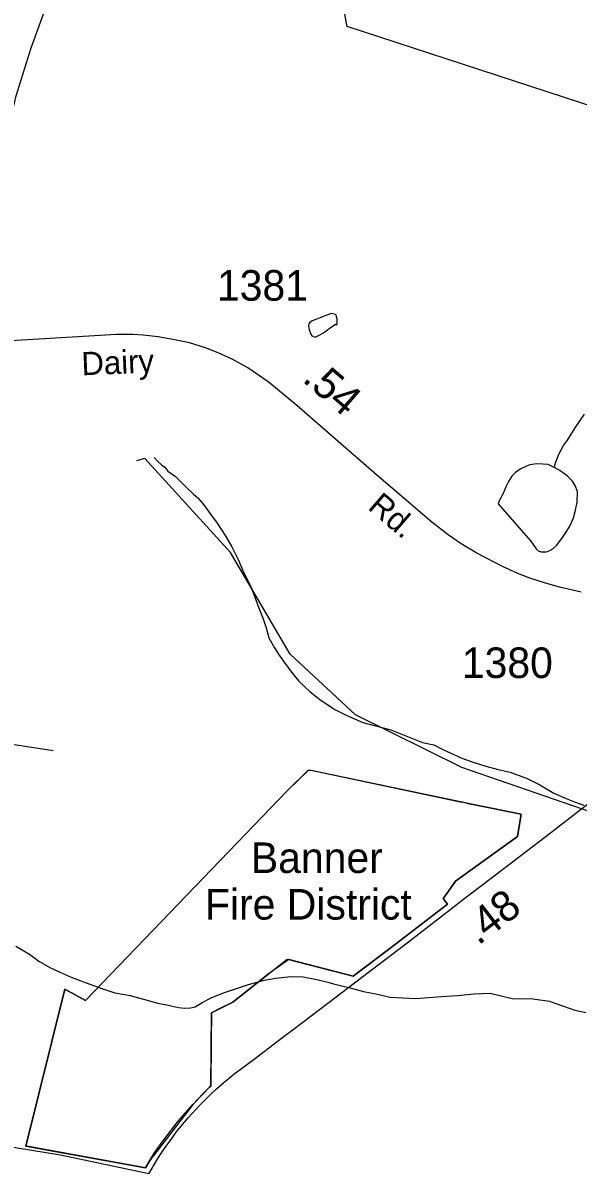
# Model space of a CAD drawing. Extents: x 2082433 to 2279600, y 546599 to 755198.
# Drawn here: x 2136733 to 2139002, y 607013 to 611701 of the extents above; entities that cross this region are included whole.
import ezdxf

# ---------------------------------------------------------------- set-up
doc = ezdxf.new("R2010")
doc.units = 0
for name, color, linetype in [('Exist Boundary Political City Limit New', 7, 'Continuous'), ('Exist Boundary Political Fire Districts', 7, 'Continuous'), ('Exist Boundary Political Fire Districts Label', 7, 'Continuous'), ('Exist Hydrographic Creek Single Shore', 7, 'Continuous'), ('Exist Hydrographic Misc Water Feature', 7, 'Continuous'), ('Exist Road Non-System Type 51', 7, 'Continuous'), ('Exist Road Primary Interstate Structure Culvert Number Label', 7, 'Continuous'), ('Exist Road Primary NC Attributed', 7, 'Continuous'), ('Exist Road Primary NC Service Mileage Hundredths English Label', 7, 'Continuous'), ('Exist Road Secondary Mileage Hundredths English Label', 7, 'Continuous'), ('Exist Road Secondary Type 51 Attributed', 7, 'Continuous'), ('Exist Road Secondary Type 51 Label', 7, 'Continuous'), ('Exist Road Secondary Type 51 Number Label', 7, 'Continuous'), ('Map Preparation Boundary City Limit Buffer Line', 7, 'Continuous')]:
    doc.layers.add(name, color=color, linetype=linetype)

msp = doc.modelspace()

# ---------------------------------------------------------------- linework, layer by layer
at = {"layer": 'Exist Boundary Political City Limit New'}
msp.add_lwpolyline([(2137916, 608642.2), (2138527, 608513), (2138527.5, 608514.9), (2138553.2, 608507.4), (2138579.2, 608501.9), (2138769.5, 608463.8), (2138753.8, 608373.3), (2138501, 608190.2), (2138465.2, 608140.4), (2138449.8, 608118.8), (2138468, 608095.5), (2138255, 607933.1), (2138082.5, 607801.7), (2137820, 607869.4), (2137736, 607809.9), (2137590.5, 607695.1), (2137535.5, 607667.8), (2137504.2, 607652.3), (2137503, 607537.2), (2137501, 607351.9), (2137495.2, 607347), (2137470.2, 607320.9), (2137428.8, 607277.6), (2137252.5, 607048), (2137234.8, 607017.9), (2136749, 607106), (2136745.2, 607106.7), (2136904.2, 607747.9), (2136989.2, 607701.9), (2137813.8, 608560.6), (2137815, 608561.7), (2137899.5, 608644.7), (2137916, 608642.2)], dxfattribs=at)
at = {"layer": 'Exist Boundary Political Fire Districts'}
msp.add_lwpolyline([(2136904.1, 607747.9), (2136745.2, 607106.7), (2137234.7, 607017.9), (2137270, 607077.4), (2137309.5, 607131.8), (2137367.6, 607209.1), (2137428.1, 607276.9), (2137470.3, 607321), (2137495.3, 607347), (2137501.1, 607351.9), (2137504.3, 607652.3), (2137590.5, 607695.1), (2137813.6, 607871.1), (2138082.6, 607801.7), (2138255, 607933.1), (2138468.1, 608095.5), (2138449.8, 608118.8), (2138465.2, 608140.4), (2138501.1, 608190.3), (2138753.7, 608373.3), (2138769.5, 608463.8), (2138579.2, 608502), (2137911, 608643), (2137899.3, 608644.8), (2137813.8, 608560.5), (2136989.2, 607701.9), (2136904.1, 607747.9)], dxfattribs=at)
at = {"layer": 'Exist Hydrographic Creek Single Shore'}
msp.add_lwpolyline([(2142400, 605050.7), (2142383, 605208.6), (2141954, 606181.7), (2141844.9, 606321.7), (2141310, 606762.2), (2140848, 607568.8), (2140647, 607759.8), (2140471.9, 607842.1), (2140154.9, 607930.5), (2139661.9, 608262), (2138527, 608655.6), (2138092.9, 608871.1), (2137825.9, 609119.3), (2137581.9, 609534.2), (2137230.8, 609918.6), (2137196.8, 609909.5)], dxfattribs=at)
at = {"layer": 'Exist Hydrographic Misc Water Feature'}
for points in [[(2138015.1, 610464), (2138016.8, 610471.8), (2138017, 610490.1), (2138014.9, 610498.1), (2138012.9, 610506.1), (2138006.7, 610509.9), (2137992.6, 610512), (2137974.9, 610505.8), (2137951.1, 610495.6), (2137930.6, 610487.7), (2137914.9, 610481.6), (2137904.8, 610473.4), (2137900.9, 610469.5), (2137900.7, 610461.4), (2137903.2, 610445.6), (2137909.1, 610427.3), (2137913.2, 610421.4), (2137929.2, 610415.8), (2137961.2, 610433.6), (2137989.1, 610453.7), (2138010.6, 610467.9), (2138015.1, 610464)], [(2138905, 609882.1), (2138907.1, 609891.9), (2138911.2, 609905.8), (2138917.4, 609922), (2138924.9, 609939.9), (2138942.6, 609972.1), (2138958.8, 609994.4), (2138990.3, 610044.4), (2139028.3, 610100.3)], [(2137269.6, 609923), (2137283.9, 609907.1), (2137299.9, 609892.9), (2137313.4, 609883.1), (2137326.1, 609867), (2137356.1, 609845), (2137377.8, 609825.5), (2137400.2, 609801.5), (2137429.9, 609773.4), (2137448.2, 609757.7), (2137472.3, 609729.7), (2137500.4, 609691.8), (2137526.5, 609654.2), (2137562.6, 609600.1), (2137587, 609558.3), (2137613.2, 609506.4), (2137635.2, 609454.5), (2137661.6, 609401), (2137676, 609366.8), (2137695.9, 609311), (2137714.3, 609262.8), (2137726.6, 609226.9), (2137738.7, 609184.9), (2137760.9, 609145), (2137781, 609115.3), (2137801, 609085.4), (2137831, 609045.6), (2137861.3, 609007.8), (2137905.8, 608965.8), (2137947.9, 608932.3), (2137981.9, 608910.1), (2138007.9, 608892.4), (2138054.1, 608868.7), (2138122.2, 608839), (2138236.4, 608809.5), (2138366.4, 608757.9), (2138412.3, 608748.5), (2138448.6, 608728.4), (2138478.5, 608714.5), (2138526.3, 608692.7), (2138568.6, 608679), (2138624.3, 608661.2), (2138674.8, 608647.5), (2138724.6, 608635.5), (2138793.1, 608609.8), (2138844.8, 608584.1), (2138903, 608550.5), (2138953, 608528.8), (2138987.1, 608514.7), (2139025.2, 608500.8)], [(2138905, 609882.1), (2138901.2, 609883.8), (2138879, 609894.1), (2138857.3, 609895.8), (2138832.9, 609897.8), (2138805, 609893.5), (2138790.8, 609887.6), (2138765.4, 609875.2), (2138745.3, 609861.2), (2138731.6, 609847.5), (2138717.6, 609825.3), (2138707.4, 609805.3), (2138693.6, 609773.3), (2138681.7, 609751.2), (2138678.1, 609741.2), (2138675.8, 609733), (2138806.6, 609581.8), (2138818.7, 609567.8), (2138830.6, 609549.8), (2138838.6, 609541.7), (2138850.7, 609537.8), (2138872.4, 609537.8), (2138886.8, 609542.1), (2138898.7, 609550.1), (2138914.7, 609564.3), (2138938.3, 609596.4), (2138952.2, 609616.6), (2138968, 609642.6), (2138982.4, 609676.5), (2138991.8, 609708.3), (2138997.9, 609740.7), (2138999.4, 609784.7), (2138989.3, 609808.5), (2138979.3, 609826.6), (2138957.3, 609848.2), (2138927.4, 609870.2), (2138905, 609882.1)], [(2136704, 607924.8), (2136760.6, 607891.2), (2136798.3, 607863.5), (2136843, 607837.7), (2136880.8, 607819.8), (2136930.8, 607798.1), (2136991.1, 607774.4), (2137055.1, 607750.5), (2137109, 607733), (2137171.1, 607723.2), (2137205.2, 607713.2), (2137231.6, 607705.5), (2137283.3, 607691.6), (2137321.4, 607683.8), (2137369.6, 607674.1), (2137395.2, 607670.2), (2137417.4, 607672.2), (2137437.1, 607676.5), (2137465.2, 607694.5), (2137505.2, 607714.4), (2137557, 607735), (2137655.1, 607767.2), (2137718.8, 607785.6), (2137768.6, 607793.8), (2137828.3, 607800.2), (2137878.8, 607798.3), (2137934.5, 607788.6), (2137978.8, 607776.6), (2138002.4, 607770.6), (2138064.9, 607755.1), (2138124.6, 607739.2), (2138182.6, 607727.5), (2138233.1, 607715.9), (2138338.9, 607710.4), (2138443.1, 607718.6), (2138508.9, 607722.8), (2138576.6, 607729.2), (2138642.4, 607731.4), (2138732.8, 607710), (2138816.7, 607708.3), (2138884.3, 607698.9), (2138906.9, 607690.6), (2138942.6, 607678.7), (2138988.9, 607663.2), (2139032.8, 607653.3)]]:
    msp.add_lwpolyline(points, dxfattribs=at)
at = {"layer": 'Exist Road Non-System Type 51'}
msp.add_lwpolyline([(2135598.5, 608813), (2135772.7, 608808.7), (2136069, 608801.8), (2136368.8, 608786.2), (2136563.7, 608769.7), (2136856.6, 608724.7)], dxfattribs=at)
at = {"layer": 'Exist Road Primary Interstate Structure Culvert Number Label'}
msp.add_lwpolyline([(2139079.2, 611352.3), (2138057.5, 611685.5), (2137613.3, 614006.4)], dxfattribs=at)
at = {"layer": 'Exist Road Primary NC Attributed'}
msp.add_lwpolyline([(2137247.6, 606993.1), (2137284.6, 607056.1), (2137299.2, 607078.5), (2137321, 607110.6), (2137342.5, 607139.6), (2137359.9, 607163.1), (2137378.5, 607186.5), (2137408.9, 607222.4), (2137456, 607274.4), (2137468.4, 607286.6), (2137499.7, 607317.9), (2137523.7, 607340.3), (2137553.6, 607366.5), (2137594.7, 607400.1), (2137677.6, 607462.5), (2137777.5, 607538.2), (2137789.8, 607547.7), (2137837.7, 607584.1), (2137984.2, 607695.2), (2138116.6, 607796.5), (2138308.5, 607942.6), (2138490.5, 608082), (2138528.3, 608111.8), (2138641.4, 608198.8), (2138888.7, 608388.2), (2139071.7, 608529.4)], dxfattribs=at)
at = {"layer": 'Exist Road Secondary Type 51 Attributed'}
for points in [[(2136590.6, 610395.1), (2136604.3, 610551), (2136636.4, 610850), (2136666.9, 611106.7), (2136692.5, 611342.8), (2136705.2, 611403), (2136766.8, 611598.5), (2136865.1, 611870.5)], [(2139014, 609372.1), (2138925.5, 609392.2), (2138863.8, 609410.6), (2138805, 609429.5), (2138755.7, 609449.2), (2138693.5, 609477), (2138587.7, 609531.4), (2138523.7, 609570.6), (2138471.5, 609606.2), (2138404.1, 609659.1), (2138178.3, 609852.3), (2137842.3, 610143.9), (2137735.7, 610233.3), (2137651.7, 610290.5), (2137587.7, 610324.9), (2137530.5, 610351.6), (2137478.7, 610371.1), (2137414.2, 610391.6), (2137352.1, 610404.8), (2137285.3, 610416.7), (2137225.1, 610423.3), (2137181.9, 610426.3), (2137115.9, 610426.1), (2136821.6, 610408.2), (2136590.6, 610395.1)], [(2137247.6, 606993.1), (2136886.9, 607068.9), (2136526.5, 607127.8), (2136256.1, 607186.7), (2136078.5, 607256.9), (2135981.5, 607319.3), (2135889.6, 607399), (2135827.2, 607466.6), (2135751, 607572.3), (2135698.1, 607656.3), (2135653.1, 607779.4), (2135632.3, 607990.8), (2135640.1, 608234.2), (2135644.4, 608533.2), (2135633.2, 608693.5), (2135598.5, 608813), (2135554.3, 608935.2), (2135484.1, 609051.9), (2135406.9, 609150.3), (2135292.5, 609254.1), (2135158.4, 609354.7)]]:
    msp.add_lwpolyline(points, dxfattribs=at)
at = {"layer": 'Map Preparation Boundary City Limit Buffer Line'}
msp.add_lwpolyline([(2137916, 608642.2), (2138527, 608513), (2138527.5, 608514.9), (2138553.2, 608507.4), (2138579.2, 608501.9), (2138769.5, 608463.8), (2138753.8, 608373.3), (2138501, 608190.2), (2138465.2, 608140.4), (2138449.8, 608118.8), (2138468, 608095.5), (2138255, 607933.1), (2138082.5, 607801.7), (2137820, 607869.4), (2137736, 607809.9), (2137590.5, 607695.1), (2137535.5, 607667.8), (2137504.2, 607652.3), (2137503, 607537.2), (2137501, 607351.9), (2137495.2, 607347), (2137470.2, 607320.9), (2137428.8, 607277.6), (2137252.5, 607048), (2137234.8, 607017.9), (2136749, 607106), (2136745.2, 607106.7), (2136904.2, 607747.9), (2136989.2, 607701.9), (2137813.8, 608560.6), (2137815, 608561.7), (2137899.5, 608644.7), (2137916, 608642.2)], dxfattribs=at)

# ---------------------------------------------------------------- texts
at = {"layer": 'Exist Boundary Political Fire Districts Label'}
for s, p in [('Banner', (2137664.9, 608223.6)), ('Fire District', (2137477.2, 608033))]:
    msp.add_text(s, height=125, dxfattribs=at).set_placement(p)
at = {"layer": 'Exist Road Primary NC Service Mileage Hundredths English Label'}
msp.add_text('.48', height=125, rotation=37.5649, dxfattribs=at).set_placement((2138593.7, 607925.5))
at = {"layer": 'Exist Road Secondary Mileage Hundredths English Label'}
msp.add_text('.54', height=125, rotation=319.2198, dxfattribs=at).set_placement((2137870.6, 610237.5))
at = {"layer": 'Exist Road Secondary Type 51 Label'}
for s, rotation, p in [('Dairy', 2.4042, (2136974.3, 610259.1)), ('Rd.', 319.4164, (2138138.4, 609715))]:
    msp.add_text(s, height=95, rotation=rotation, dxfattribs=at).set_placement(p)
at = {"layer": 'Exist Road Secondary Type 51 Number Label'}
for s, p in [('1381', (2137526.1, 610564.7)), ('1380', (2138526.8, 609021.2))]:
    msp.add_text(s, height=125, dxfattribs=at).set_placement(p)

doc.saveas('drawing.dxf')
